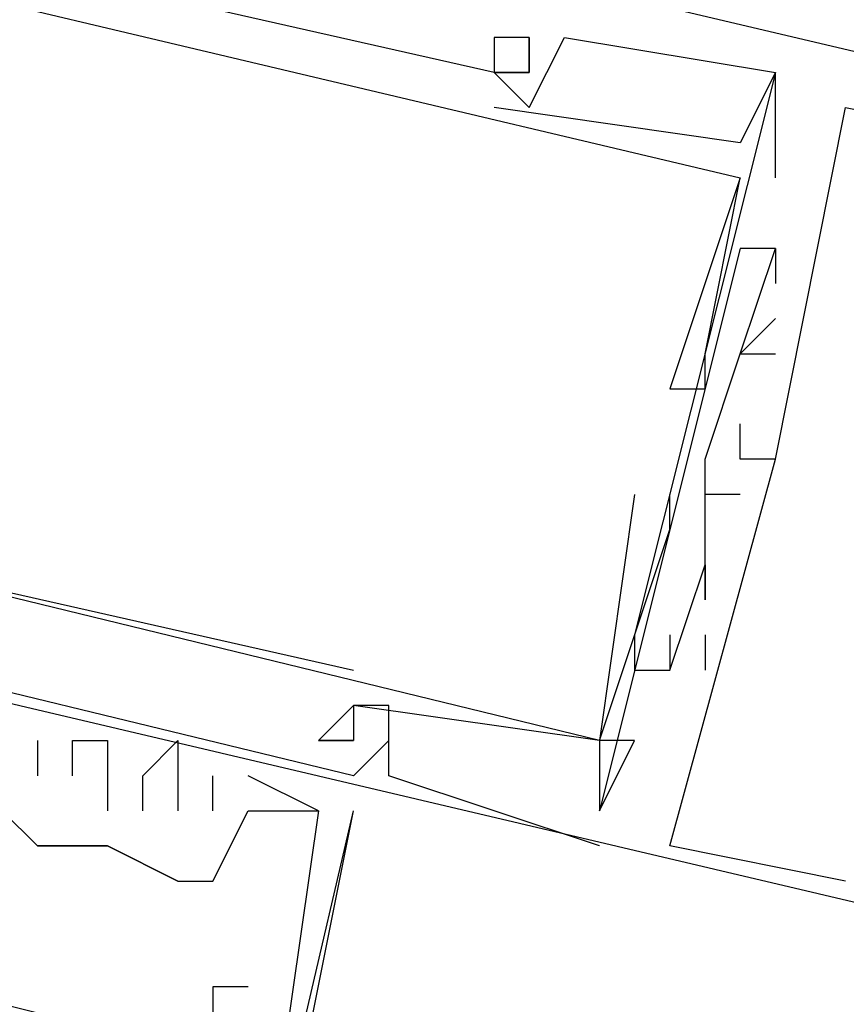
# Model space of a CAD drawing. Header units: feet. Extents: x -79 to 198, y -22 to 181.
# Tile 269 of 287: x 132.9 to 133.214, y 98.078 to 98.451. Entities that reach past the tile are written whole.
import ezdxf

# ---------------------------------------------------------------- set-up
doc = ezdxf.new("R2010")
doc.units = ezdxf.units.FT
doc.layers.add('A-LINEA', color=7, linetype='CONTINUOUS')

msp = doc.modelspace()

# ---------------------------------------------------------------- linework, layer by layer
at = {"layer": 'A-LINEA'}
for p, q in [((133.08, 98.4444), (133.08, 98.4444)), ((133.08, 98.4444), (133.08, 98.4444)), ((133.08, 98.4444), (133.08, 98.4444)), ((133.0933, 98.4444), (133.0933, 98.4444)), ((133.0933, 98.4444), (133.0933, 98.4444)), ((133.0933, 98.4444), (133.0933, 98.4444)), ((133.0933, 98.4444), (133.0933, 98.4444)), ((133.0933, 98.4444), (133.0933, 98.4444)), ((133.0933, 98.4444), (133.0933, 98.4444)), ((133.1067, 98.4444), (133.1067, 98.4444)), ((133.1067, 98.4444), (133.1067, 98.4444)), ((133.1067, 98.4444), (133.1067, 98.4444)), ((133.08, 98.4311), (133.08, 98.4311)), ((133.08, 98.4311), (133.08, 98.4311)), ((133.08, 98.4311), (133.08, 98.4311)), ((133.08, 98.4311), (133.08, 98.4311)), ((133.08, 98.4311), (133.08, 98.4311)), ((133.08, 98.4311), (133.08, 98.4311)), ((133.08, 98.4311), (133.08, 98.4311)), ((133.08, 98.4311), (133.08, 98.4311)), ((133.08, 98.4311), (133.08, 98.4311)), ((133.0933, 98.4311), (133.0933, 98.4311)), ((133.0933, 98.4311), (133.0933, 98.4311)), ((133.0933, 98.4311), (133.0933, 98.4311)), ((133.0933, 98.4311), (133.0933, 98.4311)), ((133.0933, 98.4311), (133.0933, 98.4311)), ((133.0933, 98.4311), (133.0933, 98.4311)), ((133.1867, 98.3911), (133.1867, 98.4311)), ((133.1867, 98.4311), (133.1867, 98.4311)), ((133.1867, 98.4311), (133.1867, 98.4311)), ((133.1867, 98.3911), (133.1867, 98.4311)), ((133.1867, 98.4311), (133.1867, 98.4311)), ((133.1867, 98.4311), (133.1867, 98.4311)), ((133.1867, 98.3911), (133.1867, 98.4311)), ((133.1867, 98.4311), (133.1867, 98.4311)), ((133.1867, 98.4311), (133.1867, 98.4311)), ((133.08, 98.4178), (133.08, 98.4178)), ((133.08, 98.4178), (133.08, 98.4178)), ((133.08, 98.4178), (133.08, 98.4178)), ((133.0933, 98.4178), (133.0933, 98.4178)), ((133.0933, 98.4178), (133.0933, 98.4178)), ((133.0933, 98.4178), (133.0933, 98.4178)), ((133.2133, 98.4178), (133.2133, 98.4178)), ((133.2133, 98.4178), (133.2133, 98.4178)), ((133.2133, 98.4178), (133.2133, 98.4178)), ((133.1733, 98.4044), (133.1733, 98.4044)), ((133.1733, 98.4044), (133.1733, 98.4044)), ((133.1733, 98.4044), (133.1733, 98.4044)), ((133.1733, 98.3911), (133.1733, 98.3911)), ((133.1733, 98.3911), (133.1733, 98.3911)), ((133.1733, 98.3911), (133.1733, 98.3911)), ((133.1733, 98.3911), (133.1733, 98.3911)), ((133.1733, 98.3911), (133.1733, 98.3911)), ((133.1733, 98.3911), (133.1733, 98.3911)), ((133.1867, 98.3911), (133.1867, 98.3911)), ((133.1867, 98.3911), (133.1867, 98.3911)), ((133.1867, 98.3911), (133.1867, 98.3911)), ((133.1733, 98.3644), (133.1733, 98.3644)), ((133.1733, 98.3644), (133.1733, 98.3644)), ((133.1733, 98.3644), (133.1733, 98.3644)), ((133.1867, 98.3644), (133.1867, 98.3644)), ((133.1867, 98.3644), (133.1867, 98.3644)), ((133.1867, 98.3644), (133.1867, 98.3644)), ((133.1867, 98.3644), (133.1867, 98.3644)), ((133.1867, 98.3644), (133.1867, 98.3644)), ((133.1867, 98.3644), (133.1867, 98.3644)), ((133.1867, 98.3511), (133.1867, 98.3511)), ((133.1867, 98.3511), (133.1867, 98.3511)), ((133.1867, 98.3511), (133.1867, 98.3511)), ((133.1867, 98.3378), (133.1867, 98.3378)), ((133.1867, 98.3378), (133.1867, 98.3378)), ((133.1867, 98.3378), (133.1867, 98.3378)), ((133.16, 98.3244), (133.16, 98.3244)), ((133.16, 98.3244), (133.16, 98.3244)), ((133.16, 98.3244), (133.16, 98.3244)), ((133.1733, 98.3244), (133.1733, 98.3244)), ((133.1733, 98.3244), (133.1733, 98.3244)), ((133.1733, 98.3244), (133.1733, 98.3244)), ((133.1733, 98.3244), (133.1733, 98.3244)), ((133.1733, 98.3244), (133.1733, 98.3244)), ((133.1733, 98.3244), (133.1733, 98.3244)), ((133.1867, 98.3244), (133.1867, 98.3244)), ((133.1867, 98.3244), (133.1867, 98.3244)), ((133.1867, 98.3244), (133.1867, 98.3244)), ((133.1467, 98.3111), (133.1467, 98.3111)), ((133.1467, 98.3111), (133.1467, 98.3111)), ((133.1467, 98.3111), (133.1467, 98.3111)), ((133.16, 98.3111), (133.16, 98.3111)), ((133.16, 98.3111), (133.16, 98.3111)), ((133.16, 98.3111), (133.16, 98.3111)), ((133.1733, 98.2978), (133.1733, 98.2978)), ((133.1733, 98.2978), (133.1733, 98.2978)), ((133.1733, 98.2978), (133.1733, 98.2978)), ((133.16, 98.2844), (133.16, 98.2844)), ((133.16, 98.2844), (133.16, 98.2844)), ((133.16, 98.2844), (133.16, 98.2844)), ((133.16, 98.2844), (133.16, 98.2844)), ((133.16, 98.2844), (133.16, 98.2844)), ((133.16, 98.2844), (133.16, 98.2844)), ((133.1733, 98.2844), (133.1733, 98.2844)), ((133.1733, 98.2844), (133.1733, 98.2844)), ((133.1733, 98.2844), (133.1733, 98.2844)), ((133.1733, 98.2844), (133.1733, 98.2844)), ((133.1733, 98.2844), (133.1733, 98.2844)), ((133.1733, 98.2844), (133.1733, 98.2844)), ((133.1867, 98.2844), (133.1867, 98.2844)), ((133.1867, 98.2844), (133.1867, 98.2844)), ((133.1867, 98.2844), (133.1867, 98.2844)), ((133.1867, 98.2844), (133.1867, 98.2844)), ((133.1867, 98.2844), (133.1867, 98.2844)), ((133.1867, 98.2844), (133.1867, 98.2844)), ((133.1333, 98.2711), (133.1333, 98.2711)), ((133.1333, 98.2711), (133.1333, 98.2711)), ((133.1333, 98.2711), (133.1333, 98.2711)), ((133.1333, 98.2711), (133.1333, 98.2711)), ((133.1333, 98.2711), (133.1333, 98.2711)), ((133.1333, 98.2711), (133.1333, 98.2711)), ((133.1467, 98.2711), (133.1467, 98.2711)), ((133.1467, 98.2711), (133.1467, 98.2711)), ((133.1467, 98.2711), (133.1467, 98.2711)), ((133.1467, 98.2711), (133.1467, 98.2711)), ((133.1467, 98.2711), (133.1467, 98.2711)), ((133.1467, 98.2711), (133.1467, 98.2711)), ((133.1733, 98.2711), (133.16, 98.2711)), ((133.16, 98.2711), (133.16, 98.2711)), ((133.1733, 98.2711), (133.16, 98.2711)), ((133.16, 98.2711), (133.16, 98.2711)), ((133.1733, 98.2711), (133.16, 98.2711)), ((133.16, 98.2711), (133.16, 98.2711)), ((133.1733, 98.2711), (133.1733, 98.2711)), ((133.1733, 98.2711), (133.1733, 98.2711)), ((133.1733, 98.2711), (133.1733, 98.2711)), ((133.1467, 98.2578), (133.1467, 98.2578)), ((133.1467, 98.2578), (133.1467, 98.2578)), ((133.1467, 98.2578), (133.1467, 98.2578)), ((133.1467, 98.2578), (133.1467, 98.2578)), ((133.1467, 98.2578), (133.1467, 98.2578)), ((133.1467, 98.2578), (133.1467, 98.2578)), ((133.16, 98.2444), (133.16, 98.2444)), ((133.16, 98.2444), (133.16, 98.2444)), ((133.16, 98.2444), (133.16, 98.2444)), ((133.16, 98.2444), (133.16, 98.2444)), ((133.16, 98.2444), (133.16, 98.2444)), ((133.16, 98.2444), (133.16, 98.2444)), ((133.16, 98.2311), (133.16, 98.2311)), ((133.16, 98.2311), (133.16, 98.2311)), ((133.16, 98.2311), (133.16, 98.2311)), ((133.1333, 98.2178), (133.1333, 98.2178)), ((133.1333, 98.2178), (133.1333, 98.2178)), ((133.1333, 98.2178), (133.1333, 98.2178)), ((133.1467, 98.2178), (133.1467, 98.2178)), ((133.1467, 98.2178), (133.1467, 98.2178)), ((133.1467, 98.2178), (133.1467, 98.2178)), ((133.16, 98.2178), (133.16, 98.2044)), ((133.16, 98.2178), (133.16, 98.2178)), ((133.16, 98.2178), (133.16, 98.2044)), ((133.16, 98.2178), (133.16, 98.2178)), ((133.16, 98.2178), (133.16, 98.2044)), ((133.16, 98.2178), (133.16, 98.2178)), ((133.0267, 98.2044), (133.0267, 98.2044)), ((133.0267, 98.2044), (133.0267, 98.2044)), ((133.0267, 98.2044), (133.0267, 98.2044)), ((133.0267, 98.2044), (133.0267, 98.2044)), ((133.0267, 98.2044), (133.0267, 98.2044)), ((133.0267, 98.2044), (133.0267, 98.2044)), ((133.1333, 98.2044), (133.1333, 98.2044)), ((133.1333, 98.2044), (133.1333, 98.2044)), ((133.1333, 98.2044), (133.1333, 98.2044)), ((133.1467, 98.2044), (133.1467, 98.2044)), ((133.1467, 98.2044), (133.1467, 98.2044)), ((133.1467, 98.2044), (133.1467, 98.2044)), ((133.1467, 98.2044), (133.1467, 98.2044)), ((133.1467, 98.2044), (133.1467, 98.2044)), ((133.1467, 98.2044), (133.1467, 98.2044)), ((133.16, 98.2044), (133.16, 98.2044)), ((133.16, 98.2044), (133.16, 98.2044)), ((133.16, 98.2044), (133.16, 98.2044)), ((133.0267, 98.1911), (133.0267, 98.1911)), ((133.0267, 98.1911), (133.0267, 98.1911)), ((133.0267, 98.1911), (133.0267, 98.1911)), ((133.0267, 98.1911), (133.0267, 98.1911)), ((133.0267, 98.1911), (133.0267, 98.1911)), ((133.0267, 98.1911), (133.0267, 98.1911)), ((133.0267, 98.1911), (133.0267, 98.1911)), ((133.0267, 98.1911), (133.0267, 98.1911)), ((133.0267, 98.1911), (133.0267, 98.1911)), ((133.0267, 98.1911), (133.0267, 98.1911)), ((133.0267, 98.1911), (133.0267, 98.1911)), ((133.0267, 98.1911), (133.0267, 98.1911)), ((133.0267, 98.1911), (133.0267, 98.1911)), ((133.0267, 98.1911), (133.0267, 98.1911)), ((133.0267, 98.1911), (133.0267, 98.1911)), ((133.04, 98.1911), (133.04, 98.1911)), ((133.04, 98.1911), (133.04, 98.1911)), ((133.04, 98.1911), (133.04, 98.1911)), ((132.9067, 98.1778), (132.9067, 98.1778)), ((132.9067, 98.1778), (132.9067, 98.1778)), ((132.9067, 98.1778), (132.9067, 98.1778)), ((132.92, 98.1778), (132.92, 98.1778)), ((132.92, 98.1778), (132.92, 98.1778)), ((132.92, 98.1778), (132.92, 98.1778)), ((132.9333, 98.1778), (132.9333, 98.1778)), ((132.9333, 98.1778), (132.9333, 98.1778)), ((132.9333, 98.1778), (132.9333, 98.1778)), ((132.96, 98.1778), (132.96, 98.1778)), ((132.96, 98.1778), (132.96, 98.1778)), ((132.96, 98.1778), (132.96, 98.1778)), ((133.0133, 98.1778), (133.0133, 98.1778)), ((133.0133, 98.1778), (133.0133, 98.1778)), ((133.0133, 98.1778), (133.0133, 98.1778)), ((133.0133, 98.1778), (133.0133, 98.1778)), ((133.0133, 98.1778), (133.0133, 98.1778)), ((133.0133, 98.1778), (133.0133, 98.1778)), ((133.0267, 98.1778), (133.0267, 98.1778)), ((133.0267, 98.1778), (133.0267, 98.1778)), ((133.0267, 98.1778), (133.0267, 98.1778)), ((133.0267, 98.1778), (133.0267, 98.1778)), ((133.0267, 98.1778), (133.0267, 98.1778)), ((133.0267, 98.1778), (133.0267, 98.1778)), ((133.0267, 98.1778), (133.0267, 98.1778)), ((133.0267, 98.1778), (133.0267, 98.1778)), ((133.0267, 98.1778), (133.0267, 98.1778)), ((133.04, 98.1778), (133.04, 98.1778)), ((133.04, 98.1778), (133.04, 98.1778)), ((133.04, 98.1778), (133.04, 98.1778)), ((133.12, 98.1778), (133.12, 98.1778)), ((133.12, 98.1778), (133.12, 98.1778)), ((133.12, 98.1778), (133.12, 98.1778)), ((133.12, 98.1778), (133.12, 98.1778)), ((133.12, 98.1778), (133.12, 98.1778)), ((133.12, 98.1778), (133.12, 98.1778)), ((133.12, 98.1778), (133.12, 98.1778)), ((133.12, 98.1778), (133.12, 98.1778)), ((133.12, 98.1778), (133.12, 98.1778)), ((133.12, 98.1778), (133.12, 98.1778)), ((133.12, 98.1778), (133.12, 98.1778)), ((133.12, 98.1778), (133.12, 98.1778)), ((133.12, 98.1778), (133.12, 98.1778)), ((133.12, 98.1778), (133.12, 98.1778)), ((133.12, 98.1778), (133.12, 98.1778)), ((133.12, 98.1778), (133.12, 98.1778)), ((133.12, 98.1778), (133.12, 98.1778)), ((133.12, 98.1778), (133.12, 98.1778)), ((133.1333, 98.1778), (133.1333, 98.1778)), ((133.1333, 98.1778), (133.1333, 98.1778)), ((133.1333, 98.1778), (133.1333, 98.1778)), ((133.1333, 98.1778), (133.1333, 98.1778)), ((133.1333, 98.1778), (133.1333, 98.1778)), ((133.1333, 98.1778), (133.1333, 98.1778)), ((132.9067, 98.1644), (132.9067, 98.1644)), ((132.9067, 98.1644), (132.9067, 98.1644)), ((132.9067, 98.1644), (132.9067, 98.1644)), ((132.92, 98.1644), (132.92, 98.1644)), ((132.92, 98.1644), (132.92, 98.1644)), ((132.92, 98.1644), (132.92, 98.1644)), ((132.9467, 98.1644), (132.9467, 98.1644)), ((132.9467, 98.1644), (132.9467, 98.1644)), ((132.9467, 98.1644), (132.9467, 98.1644)), ((132.9733, 98.1511), (132.9733, 98.1644)), ((132.9733, 98.1644), (132.9733, 98.1644)), ((132.9733, 98.1511), (132.9733, 98.1644)), ((132.9733, 98.1644), (132.9733, 98.1644)), ((132.9733, 98.1511), (132.9733, 98.1644)), ((132.9733, 98.1644), (132.9733, 98.1644)), ((132.9867, 98.1644), (132.9867, 98.1644)), ((132.9867, 98.1644), (132.9867, 98.1644)), ((132.9867, 98.1644), (132.9867, 98.1644)), ((133.0267, 98.1644), (133.0267, 98.1644)), ((133.0267, 98.1644), (133.0267, 98.1644)), ((133.0267, 98.1644), (133.0267, 98.1644)), ((133.04, 98.1644), (133.04, 98.1644)), ((133.04, 98.1644), (133.04, 98.1644)), ((133.04, 98.1644), (133.04, 98.1644)), ((132.9333, 98.1511), (132.9333, 98.1511)), ((132.9333, 98.1511), (132.9333, 98.1511)), ((132.9333, 98.1511), (132.9333, 98.1511)), ((132.9333, 97.7511), (133.0267, 98.1511)), ((132.9467, 98.1511), (132.9467, 98.1511)), ((132.9467, 98.1511), (132.9467, 98.1511)), ((132.9467, 98.1511), (132.9467, 98.1511)), ((132.96, 98.1511), (132.96, 98.1511)), ((132.96, 98.1511), (132.96, 98.1511)), ((132.96, 98.1511), (132.96, 98.1511)), ((132.9733, 98.1511), (132.9733, 98.1511)), ((132.9733, 98.1511), (132.9733, 98.1511)), ((132.9733, 98.1511), (132.9733, 98.1511)), ((132.9867, 98.1511), (132.9867, 98.1511)), ((132.9867, 98.1511), (132.9867, 98.1511)), ((132.9867, 98.1511), (132.9867, 98.1511)), ((132.9867, 98.1511), (132.9867, 98.1511)), ((132.9867, 98.1511), (132.9867, 98.1511)), ((132.9867, 98.1511), (132.9867, 98.1511)), ((133.0133, 98.1511), (133.0133, 98.1511)), ((133.0133, 98.1511), (133.0133, 98.1511)), ((133.0133, 98.1511), (133.0133, 98.1511)), ((133.0133, 98.1511), (133.0133, 98.1511)), ((133.0133, 98.1511), (133.0133, 98.1511)), ((133.0133, 98.1511), (133.0133, 98.1511)), ((133.0267, 98.1511), (133.0267, 98.1511)), ((133.0267, 98.1511), (133.0267, 98.1511)), ((133.0267, 98.1511), (133.0267, 98.1511)), ((133.12, 98.1511), (133.12, 98.1511)), ((133.12, 98.1511), (133.12, 98.1511)), ((133.12, 98.1511), (133.12, 98.1511)), ((133.12, 98.1511), (133.12, 98.1511)), ((133.12, 98.1511), (133.12, 98.1511)), ((133.12, 98.1511), (133.12, 98.1511)), ((133.12, 98.1511), (133.12, 98.1511)), ((133.12, 98.1511), (133.12, 98.1511)), ((133.12, 98.1511), (133.12, 98.1511)), ((132.9067, 98.1378), (132.9067, 98.1378)), ((132.9067, 98.1378), (132.9067, 98.1378)), ((132.9067, 98.1378), (132.9067, 98.1378)), ((132.9067, 98.1378), (132.9067, 98.1378)), ((132.9333, 98.1378), (132.9333, 98.1378)), ((132.9333, 98.1378), (132.9333, 98.1378)), ((132.9333, 98.1378), (132.9333, 98.1378)), ((132.9333, 98.1378), (132.9333, 98.1378)), ((132.9333, 98.1378), (132.9333, 98.1378)), ((133.12, 98.1378), (133.12, 98.1378)), ((133.12, 98.1378), (133.12, 98.1378)), ((133.12, 98.1378), (133.12, 98.1378)), ((133.1467, 98.1378), (133.1467, 98.1378)), ((133.1467, 98.1378), (133.1467, 98.1378)), ((133.1467, 98.1378), (133.1467, 98.1378)), ((132.96, 98.1244), (132.96, 98.1244)), ((132.96, 98.1244), (132.96, 98.1244)), ((132.96, 98.1244), (132.96, 98.1244)), ((132.9733, 98.1244), (132.9733, 98.1244)), ((132.9733, 98.1244), (132.9733, 98.1244)), ((132.9733, 98.1244), (132.9733, 98.1244)), ((133.2133, 98.1244), (133.2133, 98.1244)), ((133.2133, 98.1244), (133.2133, 98.1244)), ((133.2133, 98.1244), (133.2133, 98.1244)), ((132.9733, 98.0844), (132.9733, 98.0844)), ((132.9867, 98.0844), (132.9867, 98.0844))]:
    msp.add_line(p, q, dxfattribs=at)
for points in [[(133.2933, 98.4044), (133.3067, 98.4044), (133.3067, 98.4178), (132.6267, 98.5778), (132.5867, 98.4178)], [(133.2933, 98.4044), (133.3067, 98.4044), (133.3067, 98.4178), (132.6267, 98.5778), (132.5867, 98.4178)], [(133.2933, 98.4044), (133.3067, 98.4044), (133.3067, 98.4178), (132.6267, 98.5778), (132.5867, 98.4178)], [(133.08, 98.4311), (133.0933, 98.4311), (133.0933, 98.4444), (133.08, 98.4444), (133.08, 98.4311), (132.6667, 98.5244)], [(133.08, 98.4311), (133.0933, 98.4311), (133.0933, 98.4444), (133.08, 98.4444), (133.08, 98.4311), (132.6667, 98.5244)], [(133.08, 98.4311), (133.0933, 98.4311), (133.0933, 98.4444), (133.08, 98.4444), (133.08, 98.4311), (132.6667, 98.5244)], [(132.6533, 98.4311), (132.6667, 98.5111), (133.1733, 98.3911), (133.1467, 98.3111), (133.1467, 98.3111), (133.16, 98.3111), (133.16, 98.3244), (133.1733, 98.3911)], [(132.6533, 98.4311), (132.6667, 98.5111), (133.1733, 98.3911), (133.1467, 98.3111), (133.1467, 98.3111), (133.16, 98.3111), (133.16, 98.3244), (133.1733, 98.3911)], [(132.6533, 98.4311), (132.6667, 98.5111), (133.1733, 98.3911), (133.1467, 98.3111), (133.1467, 98.3111), (133.16, 98.3111), (133.16, 98.3244), (133.1733, 98.3911)], [(133.0933, 98.4444), (133.08, 98.4444), (133.08, 98.4444), (133.08, 98.4311)], [(133.0933, 98.4444), (133.0933, 98.4311), (133.08, 98.4311), (133.0933, 98.4178), (133.1067, 98.4444), (133.1867, 98.4311), (133.1333, 98.2178), (133.1333, 98.2044), (133.1467, 98.2044)], [(133.0933, 98.4444), (133.08, 98.4444), (133.08, 98.4444), (133.08, 98.4311)], [(133.0933, 98.4444), (133.0933, 98.4311), (133.08, 98.4311), (133.0933, 98.4178), (133.1067, 98.4444), (133.1867, 98.4311), (133.1333, 98.2178), (133.1333, 98.2044), (133.1467, 98.2044)], [(133.0933, 98.4444), (133.08, 98.4444), (133.08, 98.4444), (133.08, 98.4311)], [(133.0933, 98.4444), (133.0933, 98.4311), (133.08, 98.4311), (133.0933, 98.4178), (133.1067, 98.4444), (133.1867, 98.4311), (133.1333, 98.2178), (133.1333, 98.2044), (133.1467, 98.2044)], [(133.1867, 98.4311), (133.1733, 98.4044), (133.08, 98.4178)], [(133.1867, 98.4311), (133.1733, 98.4044), (133.08, 98.4178)], [(133.1867, 98.4311), (133.1733, 98.4044), (133.08, 98.4178)], [(132.5867, 98.4178), (132.56, 98.2711), (133.24, 98.1111), (133.2267, 98.1111)], [(132.5867, 98.4178), (132.56, 98.2711), (133.24, 98.1111), (133.2267, 98.1111)], [(132.5867, 98.4178), (132.56, 98.2711), (133.24, 98.1111), (133.2267, 98.1111)], [(133.1867, 98.2844), (133.2133, 98.4178), (133.28, 98.4044)], [(133.1867, 98.2844), (133.2133, 98.4178), (133.28, 98.4044)], [(133.1867, 98.2844), (133.2133, 98.4178), (133.28, 98.4044)], [(133.1333, 98.2711), (133.12, 98.1778), (132.6267, 98.2978), (132.64, 98.3911), (132.6267, 98.3778), (132.6133, 98.2844), (132.5867, 98.2844), (132.5867, 98.2711), (132.5867, 98.2844), (132.6133, 98.2711), (132.6133, 98.2978), (133.0267, 98.2044)], [(133.1333, 98.2711), (133.12, 98.1778), (132.6267, 98.2978), (132.64, 98.3911), (132.6267, 98.3778), (132.6133, 98.2844), (132.5867, 98.2844), (132.5867, 98.2711), (132.5867, 98.2844), (132.6133, 98.2711), (132.6133, 98.2978), (133.0267, 98.2044)], [(133.1333, 98.2711), (133.12, 98.1778), (132.6267, 98.2978), (132.64, 98.3911), (132.6267, 98.3778), (132.6133, 98.2844), (132.5867, 98.2844), (132.5867, 98.2711), (132.5867, 98.2844), (132.6133, 98.2711), (132.6133, 98.2978), (133.0267, 98.2044)], [(133.1333, 98.2711), (133.12, 98.1778), (132.6267, 98.2978), (132.64, 98.3911), (132.6267, 98.3778), (132.6133, 98.2844), (132.5867, 98.2844), (132.5867, 98.2711), (132.5867, 98.2844), (132.6133, 98.2711), (132.6133, 98.2978), (133.0267, 98.2044)], [(133.1333, 98.2711), (133.12, 98.1778), (132.6267, 98.2978), (132.64, 98.3911), (132.6267, 98.3778), (132.6133, 98.2844), (132.5867, 98.2844), (132.5867, 98.2711), (132.5867, 98.2844), (132.6133, 98.2711), (132.6133, 98.2978), (133.0267, 98.2044)], [(133.1333, 98.2711), (133.12, 98.1778), (132.6267, 98.2978), (132.64, 98.3911), (132.6267, 98.3778), (132.6133, 98.2844), (132.5867, 98.2844), (132.5867, 98.2711), (132.5867, 98.2844), (132.6133, 98.2711), (132.6133, 98.2978), (133.0267, 98.2044)], [(133.1867, 98.3644), (133.1733, 98.3644), (133.12, 98.1511)], [(133.1867, 98.3644), (133.1733, 98.3644), (133.12, 98.1511)], [(133.1867, 98.3644), (133.1733, 98.3644), (133.12, 98.1511)], [(133.1867, 98.3378), (133.1733, 98.3244), (133.1867, 98.3644), (133.1867, 98.3511)], [(133.1867, 98.3378), (133.1733, 98.3244), (133.1867, 98.3644), (133.1867, 98.3511)], [(133.1867, 98.3378), (133.1733, 98.3244), (133.1867, 98.3644), (133.1867, 98.3511)], [(133.16, 98.2844), (133.1733, 98.3244), (133.1867, 98.3244)], [(133.16, 98.2844), (133.1733, 98.3244), (133.1867, 98.3244)], [(133.16, 98.2844), (133.1733, 98.3244), (133.1867, 98.3244)], [(133.1733, 98.2844), (133.1733, 98.2844), (133.1733, 98.2978)], [(133.1733, 98.2844), (133.1733, 98.2844), (133.1733, 98.2978)], [(133.1733, 98.2844), (133.1733, 98.2844), (133.1733, 98.2978)], [(133.1467, 98.2178), (133.1467, 98.2044), (133.16, 98.2444), (133.16, 98.2311), (133.16, 98.2444), (133.16, 98.2844)], [(133.1467, 98.2178), (133.1467, 98.2044), (133.16, 98.2444), (133.16, 98.2311), (133.16, 98.2444), (133.16, 98.2844)], [(133.1467, 98.2178), (133.1467, 98.2044), (133.16, 98.2444), (133.16, 98.2311), (133.16, 98.2444), (133.16, 98.2844)], [(133.2133, 98.1244), (133.1467, 98.1378), (133.1867, 98.2844), (133.1733, 98.2844), (133.1733, 98.2844)], [(133.2133, 98.1244), (133.1467, 98.1378), (133.1867, 98.2844), (133.1733, 98.2844), (133.1733, 98.2844)], [(133.2133, 98.1244), (133.1467, 98.1378), (133.1867, 98.2844), (133.1733, 98.2844), (133.1733, 98.2844)], [(133.04, 98.1778), (133.0267, 98.1644), (132.5867, 98.2711)], [(133.04, 98.1778), (133.0267, 98.1644), (132.5867, 98.2711)], [(133.04, 98.1778), (133.0267, 98.1644), (132.5867, 98.2711)], [(133.12, 98.1778), (133.12, 98.1511), (133.1333, 98.1778), (133.12, 98.1778), (133.1467, 98.2578), (133.1467, 98.2711), (133.1467, 98.2711)], [(133.12, 98.1778), (133.12, 98.1511), (133.1333, 98.1778), (133.12, 98.1778), (133.1467, 98.2578), (133.1467, 98.2711), (133.1467, 98.2711)], [(133.12, 98.1778), (133.12, 98.1511), (133.1333, 98.1778), (133.12, 98.1778), (133.1467, 98.2578), (133.1467, 98.2711), (133.1467, 98.2711)], [(133.12, 98.1778), (133.12, 98.1511), (133.1333, 98.1778), (133.12, 98.1778), (133.1467, 98.2578), (133.1467, 98.2711), (133.1467, 98.2711)], [(133.12, 98.1778), (133.12, 98.1511), (133.1333, 98.1778), (133.12, 98.1778), (133.1467, 98.2578), (133.1467, 98.2711), (133.1467, 98.2711)], [(133.12, 98.1778), (133.12, 98.1511), (133.1333, 98.1778), (133.12, 98.1778), (133.1467, 98.2578), (133.1467, 98.2711), (133.1467, 98.2711)], [(132.8267, 98.0578), (132.84, 98.0844), (132.8267, 98.0978), (132.8533, 98.1911), (132.8933, 98.1778), (132.8933, 98.1511), (132.9067, 98.1378), (132.9333, 98.1378), (132.96, 98.1244), (132.9733, 98.1244), (132.9867, 98.1511), (133.0133, 98.1511), (133, 98.0578)], [(132.8267, 98.0578), (132.84, 98.0844), (132.8267, 98.0978), (132.8533, 98.1911), (132.8933, 98.1778), (132.8933, 98.1511), (132.9067, 98.1378), (132.9333, 98.1378), (132.96, 98.1244), (132.9733, 98.1244), (132.9867, 98.1511), (133.0133, 98.1511), (133, 98.0578)], [(132.8267, 98.0578), (132.84, 98.0844), (132.8267, 98.0978), (132.8533, 98.1911), (132.8933, 98.1778), (132.8933, 98.1511), (132.9067, 98.1378), (132.9333, 98.1378), (132.96, 98.1244), (132.9733, 98.1244), (132.9867, 98.1511), (133.0133, 98.1511), (133, 98.0578)], [(133.12, 98.1778), (133.0267, 98.1911), (133.0133, 98.1778), (133.0267, 98.1778)], [(133.0267, 98.1778), (133.0133, 98.1778), (133.0133, 98.1778), (133.0267, 98.1911)], [(133.12, 98.1778), (133.0267, 98.1911), (133.0133, 98.1778), (133.0267, 98.1778)], [(133.0267, 98.1778), (133.0133, 98.1778), (133.0133, 98.1778), (133.0267, 98.1911)], [(133.12, 98.1778), (133.0267, 98.1911), (133.0133, 98.1778), (133.0267, 98.1778)], [(133.0267, 98.1778), (133.0133, 98.1778), (133.0133, 98.1778), (133.0267, 98.1911)], [(133.12, 98.1778), (133.0267, 98.1911), (133.0133, 98.1778), (133.0267, 98.1778)], [(133.0267, 98.1778), (133.0133, 98.1778), (133.0133, 98.1778), (133.0267, 98.1911)], [(133.12, 98.1778), (133.0267, 98.1911), (133.0133, 98.1778), (133.0267, 98.1778)], [(133.0267, 98.1778), (133.0133, 98.1778), (133.0133, 98.1778), (133.0267, 98.1911)], [(133.12, 98.1778), (133.0267, 98.1911), (133.0133, 98.1778), (133.0267, 98.1778)], [(133.0267, 98.1778), (133.0133, 98.1778), (133.0133, 98.1778), (133.0267, 98.1911)], [(133.12, 98.1378), (133.04, 98.1644), (133.04, 98.1911), (133.0267, 98.1911), (133.0267, 98.1778)], [(133.12, 98.1378), (133.04, 98.1644), (133.04, 98.1911), (133.0267, 98.1911), (133.0267, 98.1778)], [(133.12, 98.1378), (133.04, 98.1644), (133.04, 98.1911), (133.0267, 98.1911), (133.0267, 98.1778)], [(132.9067, 98.1778), (132.9067, 98.1644), (132.9067, 98.1644)], [(132.9067, 98.1778), (132.9067, 98.1644), (132.9067, 98.1644)], [(132.9067, 98.1778), (132.9067, 98.1644), (132.9067, 98.1644)], [(132.92, 98.1644), (132.92, 98.1778), (132.9333, 98.1778), (132.9333, 98.1511), (132.9333, 98.1511)], [(132.92, 98.1644), (132.92, 98.1778), (132.9333, 98.1778), (132.9333, 98.1511), (132.9333, 98.1511)], [(132.92, 98.1644), (132.92, 98.1778), (132.9333, 98.1778), (132.9333, 98.1511), (132.9333, 98.1511)], [(132.9467, 98.1511), (132.9467, 98.1644), (132.96, 98.1778), (132.96, 98.1511), (132.96, 98.1511)], [(132.9467, 98.1511), (132.9467, 98.1644), (132.96, 98.1778), (132.96, 98.1511), (132.96, 98.1511)], [(132.9467, 98.1511), (132.9467, 98.1644), (132.96, 98.1778), (132.96, 98.1511), (132.96, 98.1511)], [(133.0133, 98.1511), (133.0133, 98.1511), (132.9867, 98.1644)], [(133.0133, 98.1511), (133.0133, 98.1511), (132.9867, 98.1644)], [(133.0133, 98.1511), (133.0133, 98.1511), (132.9867, 98.1644)], [(133, 98.0178), (133.0267, 98.1511)], [(133, 98.0178), (133.0267, 98.1511)], [(133, 98.0178), (133.0267, 98.1511)], [(132.96, 98.1244), (132.9333, 98.1378), (132.9333, 98.1378), (132.9067, 98.1378)], [(132.9867, 98.0844), (132.9733, 98.0844), (132.9733, 98.0578), (132.8667, 98.0844), (132.8667, 98.1111)]]:
    msp.add_lwpolyline(points, dxfattribs=at)

doc.saveas('drawing.dxf')
